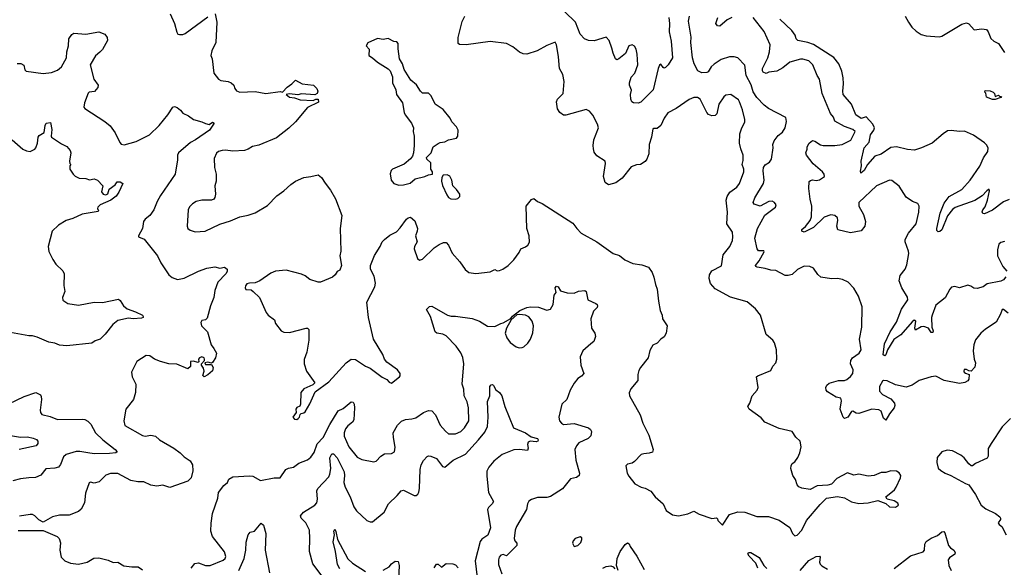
# Model space of a CAD drawing. Extents: x 2133489 to 2292442, y 756223 to 916462.
# Tile 305 of 463: x 2201778 to 2210083, y 890901 to 895516. Entities that reach past the tile are written whole.
import ezdxf

# ---------------------------------------------------------------- set-up
doc = ezdxf.new("R2010")
doc.units = 0

msp = doc.modelspace()

# ---------------------------------------------------------------- linework, layer by layer
at = {"layer": '0CON20XD'}
for points in [[(2207252.5, 895535), (2207258.6, 895485), (2207255.8, 895415), (2207274.2, 895335), (2207283.8, 895195), (2207246.7, 895135), (2207225, 895112.5), (2207215, 895107.5), (2207205, 895113.3), (2207185, 895140), (2207175, 895132.5), (2207163.8, 895106.2), (2207120, 894925), (2207017.7, 894822.3), (2206995, 894813.3), (2206955, 894816.7), (2206942.5, 894825), (2206932, 894845), (2206930.8, 894885), (2206938.3, 894921.7), (2206922.2, 894965), (2206921.5, 894985), (2206937, 895033), (2206965.8, 895065), (2206992.5, 895135), (2206986, 895225), (2206977.3, 895267.3), (2206965, 895292.5), (2206945, 895303.8), (2206916.7, 895295), (2206887.9, 895232.1), (2206832.5, 895185), (2206815, 895177.5), (2206803.3, 895185), (2206783, 895233), (2206773.3, 895275), (2206750.3, 895340.3), (2206725, 895368), (2206625, 895337.5), (2206575, 895340), (2206541.2, 895355), (2206505.8, 895395), (2206465, 895495.8), (2206375, 895582.5)], [(2203048, 895565), (2203084, 895485), (2203102.3, 895412.3), (2203112.5, 895395), (2203125, 895390), (2203155, 895390), (2203175, 895399.2), (2203365, 895541.2)], [(2203426.2, 895565), (2203440, 895495), (2203431.4, 895325), (2203398, 895255), (2203390, 895215), (2203400, 895185), (2203415.9, 895065.9), (2203455, 895013.8), (2203475, 895004), (2203535, 894996), (2203562.5, 894985), (2203583.3, 894965), (2203593.8, 894935), (2203607.3, 894917.3), (2203634.3, 894904.3), (2203765, 894910), (2203855, 894894), (2203975, 894911.2), (2203995, 894906.7), (2204035, 894948.8), (2204072.5, 894975), (2204105, 895007.5), (2204160, 894975), (2204255, 894964.3), (2204285.5, 894935.5), (2204293.1, 894915), (2204286, 894895), (2204266.2, 894883.8), (2204155, 894890.4), (2204125, 894883.8), (2204055, 894890), (2204026.7, 894885), (2204054, 894864), (2204095, 894858.9), (2204145, 894840.4), (2204253.9, 894836.1), (2204275, 894846), (2204295, 894846.2), (2204298.3, 894821.7), (2204205, 894776.2), (2204105, 894656.2), (2204047.9, 894602.1), (2203945, 894520), (2203795, 894458), (2203742.7, 894447.3), (2203705, 894424.2), (2203675, 894414.3), (2203575, 894407.7), (2203515, 894415.4), (2203487, 894413), (2203455.5, 894404.5), (2203438.3, 894391.7), (2203418.9, 894345), (2203421.7, 894271.7), (2203434.3, 894214.3), (2203434.3, 894155), (2203424.5, 894115), (2203430, 894045), (2203425, 894016.7), (2203415, 894004.3), (2203395, 893995.6), (2203315, 893994.6), (2203265, 893982.9), (2203235.3, 893964.7), (2203210.2, 893939.8), (2203200, 893915), (2203189.4, 893775), (2203197.5, 893755), (2203215, 893741.4), (2203258.3, 893728.3), (2203342.5, 893735), (2203467, 893793), (2203555, 893820), (2203635, 893856), (2203705, 893868.8), (2203765, 893888.8), (2203868.8, 893951.2), (2203947.3, 894032.7), (2204005, 894073.3), (2204065, 894126.7), (2204104.1, 894155.9), (2204175, 894186.2), (2204235, 894193.3), (2204295, 894210), (2204325, 894187.5), (2204355, 894137.5), (2204400.7, 894080.7), (2204441.2, 894005), (2204494, 893865), (2204482, 893755), (2204486.2, 893565), (2204477.5, 893525), (2204492.5, 893445), (2204477.5, 893405), (2204457, 893393), (2204437.5, 893365), (2204415, 893347.5), (2204315, 893303.3), (2204295, 893303.3), (2204225, 893326.2), (2204186.6, 893356.6), (2204155, 893372.5), (2204025, 893405.7), (2203935, 893395.7), (2203895, 893380.6), (2203804.5, 893315.5), (2203765, 893298), (2203715, 893296), (2203695, 893288.8), (2203683.9, 893273.9), (2203680, 893255), (2203685, 893243.3), (2203729.3, 893239.3), (2203747.5, 893225), (2203800, 893175), (2203857.7, 893047.7), (2203875, 893026.7), (2203926.2, 892986.2), (2203936.4, 892956.4), (2203984.2, 892894.2), (2204005, 892884), (2204055, 892880), (2204195, 892916.7), (2204206.1, 892916.1), (2204217.5, 892905), (2204215.9, 892814.1), (2204201.2, 892715), (2204177, 892653), (2204177.5, 892615), (2204197.5, 892555), (2204267.5, 892455), (2204250.7, 892439.3), (2204173.9, 892406.1), (2204150, 892375), (2204147.5, 892275), (2204140, 892260), (2204115, 892247.5), (2204107.5, 892235), (2204110, 892205), (2204082.5, 892165), (2204095, 892150), (2204115, 892147.5), (2204126.1, 892153.9), (2204137.5, 892165), (2204142.5, 892187.5), (2204151.7, 892198.3), (2204175, 892203.3), (2204185, 892212.5), (2204225, 892277.5), (2204270.7, 892379.3), (2204385, 892463.8), (2204532, 892625), (2204575, 892655.8), (2204611.7, 892651.7), (2204695, 892596), (2204735, 892578.8), (2204835, 892503.3), (2204874.1, 892484.1), (2204895, 892462.5), (2204913.6, 892453.6), (2204982.5, 892505), (2204987.5, 892515), (2204987.5, 892535), (2204963.3, 892565), (2204875, 892630), (2204853.8, 892655), (2204841.2, 892695), (2204763.6, 892823.6), (2204720, 893005), (2204706.2, 893135), (2204774.2, 893265), (2204780, 893295), (2204767.5, 893355), (2204737.1, 893415), (2204735.7, 893445), (2204771.1, 893528.9), (2204817.5, 893605), (2204835.8, 893644.2), (2204853.8, 893665), (2204899.1, 893700.9), (2204955, 893727.5), (2204988.3, 893761.7), (2205040.8, 893835), (2205055, 893847.1), (2205075, 893850.8), (2205112.3, 893822.3), (2205132, 893755), (2205131.4, 893735), (2205115.8, 893694.2), (2205129.2, 893645), (2205108, 893605), (2205104, 893585), (2205134.1, 893504.1), (2205150.7, 893490.7), (2205175, 893497.5), (2205275, 893593.1), (2205315, 893622.5), (2205352.4, 893637.6), (2205375, 893637.1), (2205395, 893616.7), (2205425, 893548.8), (2205491.2, 893475), (2205535, 893410), (2205566.1, 893386.1), (2205625, 893376.7), (2205745, 893391.2), (2205785, 893410), (2205805, 893400), (2205825, 893401.2), (2205852.5, 893415), (2205897.5, 893445), (2205945, 893491.2), (2205990, 893555), (2206004.3, 893585.7), (2206045, 893601.2), (2206063.3, 893615), (2206078.3, 893641.7), (2206075.8, 893695), (2206056.9, 893755), (2206050, 893945), (2206095, 894002), (2206115, 894010), (2206145, 893983.3), (2206185, 893966.7), (2206442.3, 893802.3), (2206476.1, 893756.1), (2206515, 893716.7), (2206647.5, 893645), (2206782.5, 893545), (2206838.3, 893528.3), (2206881.7, 893491.7), (2206950.5, 893460.5), (2207025, 893450.8), (2207080.8, 893430.8), (2207114.2, 893384.2), (2207128, 893345), (2207140, 893285), (2207155.8, 893245), (2207167.5, 893145), (2207180, 893065), (2207196, 893025), (2207200, 892995), (2207240, 892935), (2207231.2, 892875), (2207215, 892843.3), (2207185, 892823.3), (2207155, 892790), (2207118.3, 892771.7), (2207105.9, 892754.1), (2207093, 892727), (2207078, 892665), (2207013.8, 892585), (2207000.5, 892559.5), (2206992, 892525), (2206991.2, 892475), (2206933.3, 892405), (2206919.3, 892370.7), (2206921.2, 892345), (2207010.8, 892185), (2207034, 892115), (2207086, 892015), (2207122.5, 891895), (2207115, 891872.5), (2207088.3, 891861.7), (2207041.7, 891858.3), (2207019.3, 891850.7), (2206965, 891793.3), (2206945, 891780), (2206905, 891770), (2206890, 891755), (2206902.5, 891695), (2206915, 891670), (2206967.5, 891605), (2207020, 891575), (2207055, 891567.5), (2207103, 891543), (2207137.5, 891495), (2207206.1, 891436.1), (2207230.3, 891380.3), (2207285, 891342), (2207335.8, 891334.2), (2207415, 891352.5), (2207465, 891373.8), (2207508.3, 891348.3), (2207615, 891313.3), (2207655, 891317.5), (2207665, 891310), (2207667.5, 891295), (2207705, 891256.7), (2207765, 891346), (2207835, 891367.1), (2207895, 891365.6), (2207995, 891328.1), (2208095, 891328.6), (2208185, 891298), (2208275, 891237.5), (2208296.4, 891186.4), (2208315, 891167.5), (2208335, 891172.5), (2208375, 891213.8), (2208414, 891295), (2208528.6, 891431.4)], [(2208528.6, 891431.4), (2208582.5, 891485), (2208675, 891497.5), (2208735.7, 891485.7), (2208795, 891453.8), (2208855, 891440), (2208935, 891444), (2209015, 891463.3), (2209085, 891440), (2209115, 891410), (2209165, 891407.5), (2209190, 891425), (2209185, 891442.5), (2209155, 891460), (2209096.4, 891476.4), (2209083.3, 891495), (2209156.2, 891555), (2209170, 891575), (2209208.8, 891655), (2209210, 891675), (2209197.7, 891697.7), (2209175, 891710), (2209125, 891713.3), (2209085, 891701.2), (2209045, 891698.8), (2208985, 891673.8), (2208935, 891668.8), (2208855, 891686.7), (2208815, 891678.8), (2208761.7, 891698.3), (2208671.2, 891648.8), (2208625, 891602.5), (2208595, 891592.5), (2208505, 891586.7), (2208445, 891557.5), (2208375, 891566.7), (2208349.5, 891579.5), (2208336.7, 891595), (2208321.7, 891641.7), (2208300, 891675), (2208283.9, 891733.9), (2208286.2, 891755), (2208293.8, 891775), (2208315, 891790), (2208342.9, 891827.1), (2208358, 891865), (2208370.8, 891915), (2208362, 891965), (2208325, 891996.7), (2208294.2, 892044.2), (2208185, 892070.5), (2208064.2, 892124.2), (2208031.7, 892161.7), (2207930, 892235), (2207920, 892255), (2207936.7, 892285), (2207956.7, 892345), (2207997.5, 892395), (2208006.7, 892415), (2207993.8, 892505), (2208005, 892515.7), (2208115, 892560), (2208130, 892595), (2208155.7, 892624.3), (2208164.1, 892655.9), (2208160.8, 892735), (2208143.9, 892793.9), (2208130, 892815), (2208075, 892863.3), (2208027.5, 893025), (2207985, 893080), (2207915, 893138), (2207775, 893177.1), (2207645, 893246.9), (2207605, 893294), (2207594.3, 893335), (2207597.1, 893365), (2207615, 893400), (2207697, 893443), (2207711.4, 893535), (2207766.7, 893603.3), (2207790, 893655), (2207794.5, 893685.5), (2207791.1, 893725), (2207741.8, 893795), (2207747.5, 893895), (2207738.1, 893995), (2207745.8, 894025), (2207768.3, 894061.7), (2207825.8, 894105), (2207850.8, 894135), (2207885.6, 894234.4), (2207885.6, 894255), (2207871.2, 894295), (2207879.5, 894330.5), (2207880.8, 894375), (2207861.7, 894428.3), (2207848.8, 894475), (2207852, 894555), (2207865, 894597.5), (2207894, 894655), (2207895.8, 894674.2), (2207875.4, 894755.4), (2207850.8, 894825), (2207839.7, 894839.7), (2207775.9, 894885.9), (2207735, 894880), (2207716.2, 894865), (2207675.5, 894804.5), (2207658.6, 894721.4), (2207645, 894710), (2207615, 894706.7), (2207587.7, 894717.7), (2207575, 894733.3), (2207517.7, 894847.7), (2207495, 894859.5), (2207465, 894860.5), (2207425, 894842.5), (2207315, 894766.9), (2207245, 894730.6), (2207213.4, 894686.6), (2207185, 894624), (2207155, 894598.8), (2207125, 894600), (2207117.5, 894595), (2207107.1, 894525), (2207086.7, 894465), (2207083.8, 894385), (2207068.7, 894341.3), (2207055, 894321.2), (2207015, 894296), (2206981.7, 894291.7), (2206934.6, 894275.4), (2206860, 894180), (2206805, 894140.5), (2206745.6, 894125.6), (2206715.3, 894145.3), (2206701.1, 894195), (2206717.8, 894305), (2206715, 894322.5), (2206647.4, 894367.4), (2206625, 894398.8), (2206616.7, 894426.7), (2206614, 894455), (2206620.9, 894505), (2206660.8, 894605), (2206652.5, 894635), (2206612.2, 894712.2), (2206584.5, 894744.5), (2206555, 894758.1), (2206385, 894712.2), (2206365, 894711.9), (2206334.1, 894734.1), (2206315.4, 894765), (2206306.2, 894825), (2206314.5, 894845), (2206360.8, 894895), (2206369.2, 894995), (2206358.1, 895055), (2206330, 895105), (2206327.3, 895135), (2206323.3, 895205), (2206307.1, 895305), (2206295, 895326.7), (2206225, 895300), (2206142.5, 895255), (2206055, 895225.8), (2206025, 895228), (2205995, 895242), (2205938.6, 895288.6), (2205884.2, 895315.8), (2205745, 895332.9), (2205545, 895303.8), (2205486.7, 895306.7), (2205476.2, 895316.2), (2205477.5, 895365), (2205509.1, 895500.9), (2205534, 895545)], [(2210115, 893042), (2210075, 893073.3), (2210065, 893072.5), (2210052, 893035), (2210014.2, 892965.8), (2209925, 892907.5), (2209886.2, 892873.8), (2209841.4, 892818.6), (2209825.6, 892775), (2209821.5, 892725), (2209828.1, 892655), (2209841.4, 892625), (2209833.2, 892586.8), (2209805, 892553.3), (2209785, 892556), (2209765, 892569.4), (2209745, 892568.6), (2209741.1, 892555), (2209746, 892545), (2209755, 892536), (2209787.5, 892525), (2209785, 892487.5), (2209775, 892471.2), (2209750.8, 892459.2), (2209705, 892449.1), (2209575, 892474.4), (2209505, 892510.8), (2209465, 892505.6), (2209365, 892476.4), (2209305, 892435.6), (2209255, 892417.8), (2209165, 892437.5), (2209095, 892471.9), (2209064.4, 892475.6), (2209055, 892470), (2209030.8, 892425), (2209029.5, 892385), (2209055, 892358.1), (2209125, 892320), (2209155.8, 892285), (2209160.8, 892265), (2209154.2, 892245), (2209114.6, 892195.4), (2209085, 892140), (2209065, 892156.7), (2209045, 892217.5), (2209025, 892227.5), (2208965, 892234.4), (2208855, 892196.2), (2208835, 892200), (2208806.1, 892216.1), (2208795, 892213.3), (2208764, 892165), (2208735, 892155.8), (2208724.4, 892165), (2208699.2, 892235), (2208710.4, 892305), (2208705.3, 892325.3), (2208665, 892335.4), (2208591.2, 892381.2), (2208580, 892395), (2208578.5, 892415), (2208585.6, 892435), (2208605, 892452.2), (2208685, 892476.7), (2208735, 892476.7), (2208755, 892484.4), (2208785, 892507.8), (2208806.4, 892535), (2208807.9, 892565), (2208784.6, 892615), (2208789.1, 892645), (2208803.1, 892665), (2208860, 892705), (2208874.6, 892735), (2208860.9, 892825), (2208882.5, 892925), (2208883.8, 893095), (2208853.8, 893185), (2208813, 893253), (2208765, 893304), (2208717.6, 893327.6), (2208675, 893336.2), (2208625, 893332.5), (2208535.4, 893345.4), (2208509.5, 893369.5), (2208475, 893420.8), (2208443.6, 893436.4), (2208395, 893438.8), (2208339.7, 893410.3), (2208295, 893368.8), (2208260.5, 893359.5), (2208235, 893360), (2208155, 893403.1), (2208115, 893404.1), (2208065, 893419.8), (2207999.5, 893429.5), (2207988.1, 893435), (2207983.6, 893445), (2208015.2, 893484.8), (2208058.6, 893558.6), (2208055, 893567.1), (2208008.6, 893568.6), (2207997.5, 893585), (2207979.4, 893675), (2208000.6, 893755), (2208061.9, 893868.1), (2208152.5, 893935), (2208158.8, 893955), (2208145, 893976.7), (2208125, 893987.5), (2208097.5, 893985), (2208025, 893943.8), (2207972.5, 893962.5), (2207964, 893975), (2207977.8, 894015), (2208052, 894135), (2208058.8, 894165), (2208048.2, 894241.8), (2208050.9, 894269.1), (2208065, 894292.5), (2208103.4, 894316.6), (2208120.3, 894339.7), (2208132.5, 894435), (2208130.8, 894465), (2208142.5, 894495), (2208175, 894538.8), (2208211.7, 894568.3), (2208233.8, 894605), (2208247, 894657), (2208240.7, 894690.7), (2208095, 894768), (2208058.8, 894795), (2207995, 894861.1), (2207965, 894907.1), (2207947.5, 894967.5), (2207906.7, 895045), (2207894.2, 895134.2), (2207835.9, 895195.9), (2207803.9, 895203.9), (2207765, 895204), (2207695, 895180), (2207635, 895142), (2207611.7, 895118.3), (2207585, 895076.7), (2207575, 895071.2), (2207533, 895067), (2207498.8, 895085), (2207468.5, 895145), (2207452.7, 895195), (2207439.4, 895325), (2207441.7, 895368.3), (2207418, 895505), (2207426.4, 895546.4)], [(2207785, 895533.4), (2207746.8, 895515), (2207685, 895461.2), (2207663.8, 895463.8), (2207651, 895485), (2207665.8, 895535)], [(2208620.5, 893870.5), (2208565, 893850.8), (2208475, 893764.4), (2208395, 893724.1), (2208375.5, 893735), (2208375, 893746.9), (2208406.2, 893773.8), (2208446.5, 893825), (2208457.8, 893855), (2208460.8, 893945), (2208444.2, 894004.2), (2208434.3, 894094.3), (2208438.3, 894151.7), (2208448, 894162), (2208464.2, 894165.8), (2208495, 894161.4), (2208525, 894165.8), (2208566.2, 894195), (2208563.8, 894215), (2208548.8, 894235), (2208472, 894302), (2208414, 894375), (2208409.2, 894395), (2208420.8, 894425), (2208420.6, 894445), (2208436.7, 894475), (2208465, 894497.8), (2208485, 894492.9), (2208532.7, 894462.7), (2208555, 894455.2), (2208655, 894455.6), (2208714.3, 894465), (2208788.9, 894501.1), (2208823.8, 894575), (2208805, 894591.1), (2208735, 894616), (2208655, 894661.8), (2208643.4, 894693.4), (2208616.9, 894725), (2208548.1, 894895), (2208525.5, 895015), (2208505, 895046.2), (2208467.8, 895135), (2208435, 895168.1), (2208385, 895184.4), (2208365, 895183.3), (2208275, 895158.2), (2208215, 895110.5), (2208165, 895083.3), (2208095.8, 895074.2), (2208075, 895063.8), (2208050, 895075), (2208043.3, 895085), (2208042.7, 895105), (2208089.6, 895195), (2208103.5, 895245), (2208107.8, 895305), (2208057.3, 895417.3), (2207963.8, 895533.8)], [(2209474.5, 894475.5), (2209385, 894436), (2209325, 894417.5), (2209267.3, 894422.7), (2209175, 894443.5), (2209125, 894437.8), (2209045, 894384.2), (2208992, 894365), (2208930, 894295), (2208900.6, 894245), (2208873.3, 894223.3), (2208869.2, 894239.2), (2208879.1, 894285), (2208876.7, 894325), (2208900, 894435), (2208944, 894485), (2208955, 894544.4), (2208983.6, 894585), (2208989, 894605), (2208975.4, 894635.4), (2208917.4, 894697.4), (2208875, 894683.5), (2208831.5, 894715), (2208792.9, 894802.9), (2208724.5, 894885), (2208721.2, 894915), (2208727.8, 894975), (2208722.7, 895025), (2208712.1, 895082.1), (2208687.8, 895145), (2208645, 895196.4), (2208475, 895305.8), (2208425, 895324.7), (2208341.7, 895341.7), (2208328.9, 895355), (2208319.6, 895385), (2208292.2, 895425), (2208190.3, 895520.3)], [(2209248.1, 895545), (2209274.6, 895494.6), (2209303.2, 895453.2), (2209339.1, 895419.1), (2209382.7, 895392.7), (2209425, 895381.2), (2209535, 895372), (2209555, 895378), (2209725, 895478.6), (2209765, 895490.6), (2209785, 895482), (2209830, 895430), (2209895, 895438.8), (2209932.1, 895432.1), (2209947.1, 895415), (2209968.3, 895358.3), (2209994.3, 895334.3), (2210033.3, 895315), (2210085, 895238.8)], [(2201755.9, 895145.9), (2201787.5, 895147.5), (2201812, 895132), (2201822.3, 895092.3), (2201832, 895082), (2201975, 895064), (2202045, 895071.4), (2202098, 895092), (2202131.4, 895118.6), (2202173.1, 895195), (2202174.4, 895245), (2202190, 895295), (2202192.9, 895355), (2202218.3, 895391.7), (2202235, 895402.5), (2202335, 895394.2), (2202445, 895414), (2202495, 895395.4), (2202516, 895365), (2202518.8, 895341.2), (2202475.5, 895265), (2202455, 895243.8), (2202418.1, 895211.9), (2202373.6, 895135), (2202404.3, 895015), (2202439.2, 894965), (2202437.5, 894945), (2202409.3, 894910.7), (2202365, 894904.2), (2202355, 894896), (2202325.5, 894815), (2202319.7, 894779.7), (2202327.5, 894767.5), (2202495, 894659.4), (2202540.7, 894620.7), (2202582.7, 894562.7), (2202621.4, 894481.4), (2202635, 894466.7), (2202657.7, 894462.3), (2202760.3, 894489.7), (2202872, 894545), (2202954.5, 894625.5), (2203028.8, 894715), (2203070.3, 894779.7), (2203085, 894784), (2203105, 894775.8), (2203133.3, 894755), (2203155, 894727.5), (2203202.5, 894705), (2203245, 894676), (2203315.5, 894655.5), (2203345, 894640), (2203375.8, 894634.2), (2203405, 894651.2), (2203418, 894645), (2203380, 894585), (2203261.8, 894505), (2203217.7, 894482.3), (2203116.5, 894395), (2203108.9, 894375), (2203109.4, 894335), (2203088.6, 894215), (2202964.5, 894035.5), (2202936.2, 893985), (2202908.8, 893915), (2202874.3, 893865.7), (2202835, 893835.8), (2202821.9, 893815), (2202814.1, 893755.9), (2202780, 893695), (2202780, 893685), (2202826.4, 893666.4), (2202940, 893525), (2202968.3, 893468.3), (2203036.1, 893366.1), (2203065, 893343.3), (2203107.7, 893327.7), (2203165, 893336.9), (2203285, 893395.6), (2203355, 893420.8), (2203425, 893432.9), (2203465, 893423.1), (2203505, 893430.6), (2203528.2, 893415), (2203528.5, 893395), (2203515.6, 893375), (2203450, 893305), (2203422.9, 893235), (2203415.6, 893175), (2203388.1, 893105), (2203358.5, 893001.5), (2203345, 892987.5), (2203315, 892980.8), (2203304.4, 892965), (2203310, 892935), (2203363.3, 892885), (2203393.3, 892775), (2203416.7, 892745), (2203436.7, 892705), (2203428.8, 892665), (2203405, 892627.5), (2203395, 892620), (2203365, 892630), (2203340, 892625), (2203345, 892610), (2203395, 892610), (2203408.8, 892585), (2203405, 892557.5), (2203365, 892523.8), (2203335, 892507.5), (2203323, 892517), (2203333.3, 892555), (2203328.8, 892578.8), (2203310, 892605), (2203310, 892615), (2203337.5, 892642.5), (2203337.5, 892655), (2203332.5, 892665), (2203315, 892673.8), (2203293.3, 892665), (2203286.7, 892655), (2203287.5, 892632.5), (2203281.7, 892628.3), (2203243, 892637), (2203220, 892635), (2203217.5, 892592.5), (2203195, 892572.5), (2203102.3, 892612.3), (2203036.8, 892616.8), (2202964.5, 892634.5), (2202915, 892654), (2202875, 892683.3), (2202845, 892686.7), (2202766.2, 892635), (2202721.2, 892545), (2202726.2, 892505), (2202758.8, 892445), (2202755.8, 892375), (2202737.5, 892315), (2202674.2, 892235), (2202655.7, 892135), (2202665, 892096), (2202815, 892012), (2202835, 892006.2), (2202885, 892014), (2202922.5, 892005), (2202956.7, 891975), (2203078.8, 891905), (2203131.2, 891865), (2203165, 891832), (2203217, 891797), (2203236, 891765), (2203238.8, 891715), (2203224.1, 891655.9), (2203195, 891626), (2203045, 891574.2), (2202985, 891592.9), (2202935, 891585.5), (2202885, 891593.1), (2202825, 891620), (2202775, 891621.4), (2202715, 891632.5), (2202605, 891690.5), (2202545, 891692.5), (2202505, 891676.9), (2202448.9, 891621.1), (2202405, 891610), (2202375, 891617.5), (2202365, 891613.3), (2202333.1, 891525), (2202324.3, 891445.7), (2202295, 891390), (2202275, 891371.2), (2202195, 891340.8), (2202115, 891340.6), (2202055, 891327.1), (2201975, 891280), (2201939.7, 891299.7), (2201905.4, 891335.4), (2201885.4, 891345.4), (2201866.6, 891346.6), (2201775, 891331.5)], [(2204975, 894122), (2205015, 894124.2), (2205072.7, 894137.3), (2205115, 894176.2), (2205195.8, 894194.2), (2205225, 894210), (2205260, 894215), (2205260, 894235), (2205246.7, 894255), (2205245, 894310), (2205211.7, 894341.7), (2205210, 894355), (2205247.5, 894395), (2205266.7, 894445), (2205307.7, 894472.3), (2205325, 894481.2), (2205365, 894486.7), (2205395.9, 894504.1), (2205463, 894517), (2205472.5, 894535), (2205477.5, 894585), (2205463.6, 894613.6), (2205424.2, 894654.2), (2205408.8, 894685), (2205349.7, 894759.7), (2205283.3, 894805), (2205250, 894875), (2205225, 894896.2), (2205175, 894897.5), (2205157.5, 894915), (2205125.9, 894965.9), (2205077.7, 895007.7), (2205020, 895095), (2205006.2, 895145), (2204982.5, 895185), (2204969.3, 895269.3), (2204970, 895315), (2204958.3, 895328.3), (2204933.6, 895333.6), (2204885, 895357.5), (2204845, 895350), (2204795, 895356.7), (2204715, 895320), (2204700, 895295), (2204726.4, 895266.4), (2204723.3, 895215), (2204755, 895193.3), (2204795, 895157.5), (2204885, 895102.5), (2204902.5, 895085), (2204923.3, 895035), (2204923.8, 894985), (2204951.2, 894925), (2204956.7, 894885), (2205007.5, 894815), (2205021.2, 894735), (2205030, 894715), (2205083.8, 894645), (2205098.8, 894605), (2205096.7, 894575), (2205106.2, 894535), (2205105.9, 894455.9), (2205100, 894395), (2205090, 894365), (2205075, 894343.3), (2205020.5, 894299.5), (2204923.6, 894256.4), (2204912.5, 894245), (2204903.6, 894216.4), (2204910, 894165), (2204932.5, 894135), (2204975, 894122)], [(2210005, 894843.3), (2209985, 894843.3), (2209933.3, 894863.3), (2209927, 894897), (2209920, 894905), (2209921.7, 894918.3), (2209965, 894916.7), (2209990, 894905), (2210000, 894895), (2210005, 894870), (2210035, 894880), (2210041.7, 894871.7), (2210058.3, 894868.3), (2210055, 894860), (2210005, 894843.3)], [(2201715, 894503.3), (2201805, 894426.2), (2201835, 894410), (2201865.8, 894404.2), (2201905, 894424), (2201915, 894436.7), (2201927.1, 894475), (2201933.1, 894525), (2201941.1, 894538.9), (2201984, 894565), (2201993.8, 894625), (2202002.5, 894645), (2202038.3, 894648.3), (2202048.3, 894591.7), (2202042.5, 894535), (2202047.5, 894525), (2202129.3, 894469.3), (2202175, 894446.7), (2202204, 894415), (2202208, 894395), (2202197.5, 894325), (2202200, 894305), (2202210, 894295), (2202200, 894285), (2202200, 894255), (2202227.5, 894215), (2202245, 894197.5), (2202280.7, 894180.7), (2202335, 894176.7), (2202366.4, 894166.4), (2202405.9, 894174.1), (2202433.6, 894163.6), (2202480, 894115), (2202468.8, 894065), (2202482.5, 894045), (2202505, 894040), (2202521.2, 894048.8), (2202533.4, 894086.6), (2202583.8, 894125), (2202600.3, 894149.7), (2202625, 894150), (2202646.7, 894136.7), (2202615, 894063.8), (2202591.3, 894028.7), (2202545.5, 893994.5), (2202455.7, 893955), (2202436, 893935), (2202433.8, 893925), (2202443.3, 893905), (2202439.2, 893900.8), (2202305, 893876.8), (2202225, 893840.9), (2202170, 893825), (2202104.4, 893785), (2202052.9, 893735), (2202017.5, 893605), (2202023.4, 893563.4), (2202058, 893495), (2202083.8, 893455), (2202140.5, 893400.5), (2202152, 893375), (2202150, 893275), (2202157.5, 893225), (2202139.2, 893175), (2202141.2, 893151.2), (2202185, 893123.8), (2202275, 893110.8), (2202405, 893134.3), (2202475, 893132.9), (2202611.2, 893161.2), (2202625, 893150), (2202654, 893105), (2202685, 893078), (2202753.3, 893055), (2202812.5, 893025), (2202820, 893015), (2202820, 893005), (2202805, 893000), (2202735, 892994.3), (2202695, 893002), (2202605, 892981.4), (2202563.6, 892946.4), (2202500, 892865), (2202457.3, 892822.7), (2202415, 892810), (2202385, 892790), (2202175, 892768.1), (2202115, 892774.2), (2202075, 892789.2), (2202025, 892798.1), (2201925, 892841.9), (2201885, 892852.9), (2201855, 892852.9), (2201605, 892895.6)], [(2210125, 894000), (2210075, 893980.8), (2209985, 893912.2), (2209915, 893880.8), (2209902.5, 893882.5), (2209895.8, 893895.8), (2209902.5, 893915), (2209921.7, 893938.3), (2209941.9, 893995), (2209958.8, 894075), (2209955, 894086.7), (2209935, 894074.2), (2209897.2, 894032.8), (2209835, 893991.2), (2209667.9, 893932.1), (2209645, 893915.8), (2209605, 893862), (2209555.9, 893744.1), (2209540.3, 893729.7), (2209525, 893727.5), (2209515, 893740), (2209513.6, 893755), (2209542.3, 893885), (2209575, 893969.2), (2209619.2, 894025), (2209724.6, 894085.4), (2209795.3, 894164.7), (2209877.4, 894282.6), (2209908.2, 894351.8), (2209944.3, 894405), (2209946.9, 894435), (2209932.4, 894462.4), (2209915, 894478), (2209822, 894542), (2209746.4, 894576.4), (2209705, 894573.9), (2209635, 894583.5), (2209605, 894578.4), (2209566.5, 894555), (2209474.5, 894475.5)], [(2205455, 894003.3), (2205475, 894010), (2205490, 894025), (2205490, 894045), (2205462.5, 894085), (2205432.5, 894115), (2205422.5, 894165), (2205405, 894197.5), (2205385, 894210), (2205350, 894205), (2205337.5, 894185), (2205336.7, 894155), (2205345, 894120), (2205380.5, 894040.5), (2205395, 894017.5), (2205415, 894007.5), (2205455, 894003.3)], [(2210095, 893348), (2210076.8, 893323.2), (2210055, 893313.3), (2209938.8, 893291.2), (2209903.9, 893266.1), (2209855, 893252), (2209825, 893253.3), (2209800.7, 893270.7), (2209775, 893278), (2209706.1, 893256.1), (2209665, 893268.8), (2209638.8, 893261.2), (2209624.3, 893245.7), (2209585, 893172), (2209505, 893111.2), (2209474.7, 893025.3), (2209469.2, 893005), (2209471.9, 892925), (2209483.3, 892895), (2209481.2, 892878.8), (2209465, 892880.5), (2209444.3, 892915), (2209405, 892930.3), (2209382, 892928), (2209335, 892900), (2209328.8, 892915), (2209337.1, 892975), (2209323.8, 892985), (2209305, 892970.8), (2209209.2, 892860.7), (2209150.2, 892819.8), (2209098.9, 892735), (2209085, 892692.5), (2209074.2, 892684.2), (2209061.9, 892691.9), (2209071.8, 892785), (2209120, 892885), (2209172.6, 892967.4), (2209214.8, 893075.2), (2209268.1, 893155), (2209267.8, 893177.8), (2209220, 893255), (2209195.4, 893315), (2209205, 893360), (2209245.6, 893415), (2209261.2, 893451.2), (2209278.9, 893545), (2209276.4, 893566.4), (2209245.6, 893645), (2209245.6, 893665), (2209275, 893718), (2209340.6, 893795), (2209361.9, 893895), (2209364, 893945), (2209355, 893966.7), (2209307.5, 893985), (2209255, 894020), (2209195, 894113.3), (2209135, 894160), (2209115, 894163.8), (2209005, 894115.6), (2208856, 893975), (2208857.1, 893945), (2208896.4, 893875), (2208912, 893815), (2208907.5, 893775), (2208875, 893737.5), (2208785, 893718.8), (2208680, 893745), (2208671.2, 893775), (2208680, 893825), (2208676.7, 893845), (2208652.5, 893865), (2208620.5, 893870.5)], [(2210085, 893645.8), (2210055, 893638.8), (2210037, 893623), (2210024.5, 893575.5), (2210026.2, 893525), (2210070, 893435), (2210105.4, 893395.4)], [(2205286.4, 892186.4), (2205325, 892100), (2205368.3, 892048.3), (2205395, 892026.2), (2205455, 892025.7), (2205498, 892045), (2205529.2, 892075), (2205565.6, 892135), (2205564.5, 892245), (2205553.5, 892295), (2205528.4, 892345), (2205523.3, 892403.3), (2205510, 892445), (2205525.3, 892615), (2205515, 892670), (2205497.7, 892707.7), (2205459.5, 892765), (2205375, 892850.8), (2205347.5, 892865), (2205295.6, 892875.6), (2205282, 892885), (2205244, 893015), (2205210, 893075), (2205235, 893098), (2205255, 893101.2), (2205387.2, 893027.2), (2205417.6, 893017.6), (2205453.3, 893016.7), (2205595, 892998.6), (2205655, 892974.2), (2205725, 892932), (2205785, 892929.2), (2205835, 892956.7), (2205855, 892960), (2205921.7, 892998.3), (2205935, 893016.7), (2205996.7, 893065), (2206055, 893090.8), (2206087.3, 893097.3), (2206153.8, 893093.8), (2206225, 893067.5), (2206255, 893077.5), (2206276.7, 893115), (2206287.5, 893195), (2206303, 893217), (2206294.2, 893255.8), (2206305, 893270.8), (2206320.8, 893265), (2206340, 893230), (2206395, 893214.5), (2206455, 893210), (2206490.4, 893229.6), (2206544.4, 893234.4), (2206555.8, 893225), (2206570, 893155), (2206637.5, 893125), (2206650, 893115), (2206652.5, 893105), (2206649.3, 893090.7), (2206619.3, 893060.7), (2206596.7, 892995), (2206601.2, 892915), (2206630, 892875), (2206636.2, 892845), (2206620, 892805), (2206595, 892783.3), (2206528.8, 892725), (2206506.7, 892675), (2206510, 892605), (2206536.7, 892535), (2206516.8, 892513.2), (2206485, 892493.3), (2206455.9, 892454.1), (2206421.2, 892395), (2206393.6, 892316.4), (2206350, 892275), (2206326.2, 892165), (2206331.2, 892135), (2206346.7, 892115), (2206365, 892104), (2206455, 892114), (2206576.2, 892075), (2206593, 892063), (2206601.2, 892045), (2206595, 892010), (2206573.2, 891986.8), (2206495, 891950.8), (2206475, 891926), (2206461.5, 891895), (2206470, 891805), (2206500.9, 891695), (2206496.2, 891673.8), (2206475, 891656.5), (2206425, 891645.6), (2206357.2, 891562.8), (2206255, 891497.1), (2206225, 891489.2), (2206145, 891488.5), (2206095, 891473.1), (2206073, 891457), (2206060.6, 891435), (2206051.7, 891388.3), (2205967.1, 891245), (2205957.1, 891215), (2205948.8, 891145), (2205953.8, 891125), (2205971.2, 891105), (2205971.2, 891085), (2205885, 890998.8), (2205855, 891008.6), (2205835, 891004.3), (2205821.5, 890985), (2205816.7, 890965), (2205817.5, 890925), (2205844.2, 890845)], [(2205991.7, 892751.7), (2206015, 892753.3), (2206030.7, 892759.3), (2206065, 892790), (2206086, 892825), (2206106.1, 892876.1), (2206111.2, 892935), (2206100, 892975), (2206071.7, 893011.7), (2206045, 893026.7), (2205995, 893031.2), (2205972.5, 893027.5), (2205922.5, 892987.5), (2205883.3, 892915), (2205873.3, 892875), (2205886.7, 892835), (2205916.1, 892796.1), (2205965, 892760), (2205991.7, 892751.7)], [(2204345, 890803.8), (2204249.6, 890929.6), (2204222.2, 891035), (2204226.5, 891145), (2204222.5, 891215), (2204191.4, 891275), (2204150.8, 891315), (2204147.5, 891335), (2204173, 891367), (2204266, 891425), (2204285.5, 891444.5), (2204291.1, 891475), (2204284.2, 891545), (2204292, 891565), (2204385.6, 891664.4), (2204394.3, 891685), (2204402, 891735), (2204393.6, 891823.6), (2204411.7, 891858.3), (2204425, 891857.5), (2204455, 891824), (2204514.5, 891705), (2204518.4, 891675), (2204511.5, 891615), (2204522.9, 891575), (2204564.4, 891495), (2204595, 891410), (2204617.6, 891377.6), (2204705, 891296), (2204735, 891283.8), (2204755, 891283.8), (2204851.2, 891365), (2204888.1, 891435), (2204961.9, 891505), (2204995, 891545.8), (2205015, 891550.8), (2205105, 891507.5), (2205122.7, 891507.3), (2205135, 891516.2), (2205145.5, 891534.5), (2205151.1, 891565), (2205156.2, 891725), (2205164.6, 891765), (2205185, 891801.2), (2205215.9, 891834.1), (2205225, 891840), (2205245, 891838), (2205295, 891816.9), (2205345, 891750), (2205365, 891744.3), (2205435, 891804.5), (2205539.4, 891855), (2205647.5, 891975), (2205701.3, 892038.7), (2205723.5, 892086.5), (2205730, 892165), (2205722.7, 892297.3), (2205743.3, 892345), (2205744.2, 892425), (2205755, 892440), (2205765, 892441.2), (2205775, 892433.8), (2205795.5, 892395.5), (2205825.4, 892375.4), (2205845, 892346.2), (2205870.8, 892255), (2205942.3, 892075), (2206043.1, 892033.1), (2206091.5, 892001.5), (2206145, 891985.5), (2206151.4, 891975), (2206147.5, 891965), (2206135, 891959.4), (2206085, 891964), (2206066.7, 891955), (2206060, 891935), (2206066.2, 891905), (2206060, 891885), (2205995, 891894), (2205945, 891890), (2205848.9, 891851.1), (2205778.6, 891795), (2205734.5, 891745), (2205718.6, 891711.4), (2205718, 891668), (2205731.4, 891531.4), (2205773.8, 891455), (2205763.8, 891435), (2205731.2, 891405), (2205722.7, 891387.3), (2205750.5, 891235), (2205726.9, 891173.1), (2205675, 891137.1), (2205662.1, 891117.9), (2205618.8, 890955), (2205637.2, 890815)], [(2201685, 892280), (2201815, 892339.4), (2201915, 892374), (2201953.3, 892355), (2201959.7, 892339.7), (2201962, 892315), (2201950, 892225), (2201952.5, 892205), (2201965, 892190), (2202035, 892172.9), (2202096.8, 892146.8), (2202305, 892150.8), (2202327.3, 892147.3), (2202353.2, 892133.2), (2202377.6, 892107.6), (2202418.6, 892035), (2202477.8, 891975), (2202582, 891895), (2202600, 891875), (2202590, 891865), (2202535, 891859.5), (2202405, 891856.4), (2202353, 891867), (2202285, 891878.1), (2202253.4, 891876.6), (2202168.7, 891851.3), (2202146.8, 891833.2), (2202123, 891767), (2202105, 891746.2), (2202075, 891736.2), (2201998.8, 891731.2), (2201955, 891677.5), (2201912.3, 891657.7), (2201855, 891655.7), (2201785, 891646.5), (2201720.2, 891629.8)], [(2203223.3, 890895), (2203255, 890932.5), (2203285, 890938.9), (2203345, 890916.9), (2203385, 890917.5), (2203495, 890961.9), (2203511.4, 890975), (2203518, 890992), (2203505, 891030), (2203405, 891160), (2203390.8, 891205), (2203392.1, 891272.1), (2203405.5, 891354.5), (2203448.6, 891485), (2203455, 891532.5), (2203500.2, 891589.8), (2203531.2, 891615), (2203541.2, 891645), (2203575, 891664), (2203715, 891672.5), (2203745, 891669.2), (2203808.3, 891631.7), (2203925, 891656), (2203975, 891654.2), (2204023.8, 891725), (2204045, 891736.7), (2204086.3, 891743.7), (2204131.2, 891778.8), (2204205, 891805.8), (2204235, 891828), (2204261.7, 891868.3), (2204287.2, 891942.8), (2204337.3, 891995), (2204392.7, 892105), (2204465, 892219.4), (2204505, 892240), (2204575, 892296), (2204591.7, 892291.7), (2204600, 892275), (2204602.5, 892245), (2204595.6, 892145), (2204584.2, 892125), (2204545, 892094.3), (2204525, 892067.5), (2204513.9, 892035), (2204515.5, 892005), (2204553.5, 891915), (2204625, 891829.2), (2204665, 891808.6), (2204765, 891790), (2204783.6, 891796.4), (2204822.7, 891837.3), (2204855, 891856.2), (2204915, 891860), (2204938.8, 891875), (2204945.5, 891914.5), (2204930.3, 891995), (2204928.8, 892035), (2204965, 892098.6), (2204998.8, 892131.2), (2205032.2, 892147.8), (2205085, 892151.2), (2205118.2, 892161.8), (2205185.4, 892204.6), (2205225, 892221.9), (2205255, 892218.6), (2205286.4, 892186.4)], [(2210135.9, 892154.1), (2210064.2, 892085.8), (2209972.5, 891945), (2209948.3, 891901.7), (2209947, 891837), (2209939.3, 891820.7), (2209840, 891775), (2209815, 891757.5), (2209805, 891757.5), (2209783.6, 891773.6), (2209743.9, 891823.9), (2209715.8, 891845.8), (2209645, 891881.2), (2209600.5, 891889.5), (2209555, 891873.3), (2209516.7, 891825), (2209513.8, 891785), (2209526.4, 891736.4), (2209546.4, 891716.4), (2209584.1, 891694.1), (2209632.5, 891675), (2209755, 891606.7), (2209785, 891596.7), (2209841.2, 891515), (2209886.7, 891425), (2209926.2, 891395), (2210008.8, 891355), (2210046.7, 891325), (2210052.5, 891315), (2210050, 891305), (2210032.5, 891275), (2210040.7, 891260.7), (2210063.6, 891243.6), (2210097.5, 891175)], [(2201683.8, 892013.8), (2201785, 891998.2), (2201845, 892000.9), (2201890.5, 891989.5), (2201918.7, 891978.7), (2201931.2, 891965), (2201931.2, 891945), (2201915.8, 891925), (2201772.9, 891895)], [(2203627.7, 890875), (2203672.1, 890975), (2203685.5, 891045), (2203687, 891113), (2203706.2, 891175), (2203721.7, 891198.3), (2203757.5, 891205), (2203815, 891272.5), (2203833.3, 891255), (2203853.1, 891185), (2203847.7, 891045), (2203885.4, 890855.4)], [(2201765, 891211.5), (2201975, 891212), (2202095, 891161.2), (2202111.2, 891145), (2202123, 891107), (2202116.7, 891045), (2202127.5, 890985), (2202157.5, 890955), (2202205, 890936), (2202275, 890926.2), (2202345.8, 890944.2), (2202402.7, 890977.3), (2202445, 890981.2), (2202525, 890962), (2202565, 890941.2), (2202605, 890943.8), (2202655, 890914), (2202725, 890904.2), (2202776, 890906), (2202815, 890880)], [(2204478.1, 890888.1), (2204459.2, 890925), (2204442.9, 891035), (2204422.1, 891115), (2204432.5, 891175), (2204428, 891205), (2204435, 891223.3), (2204445, 891202.5), (2204459.5, 891135), (2204545, 890973.5), (2204584.8, 890934.8), (2204695, 890866.5)], [(2209155, 890890.8), (2209292.6, 890997.4), (2209399.3, 891030.7), (2209409.6, 891045), (2209413.6, 891095), (2209425, 891118.1), (2209465, 891145.5), (2209520.4, 891169.6), (2209555, 891198.8), (2209573.3, 891203.3), (2209581.7, 891191.7), (2209612, 891085), (2209628.8, 891065), (2209658, 891045), (2209668.6, 891025), (2209665, 891012), (2209619.7, 890980.3), (2209608.8, 890965), (2209614, 890915), (2209634.2, 890875)], [(2206455, 891077.5), (2206485, 891083.8), (2206510.5, 891109.5), (2206520, 891135), (2206520, 891150), (2206506.4, 891156.4), (2206463.3, 891145), (2206446.7, 891125), (2206440, 891105), (2206455, 891077.5)], [(2206826.2, 890875), (2206812.5, 890915), (2206818, 890975), (2206842.5, 891035), (2206885, 891093.3), (2206905, 891106.7), (2206918.3, 891098.3), (2206926.7, 891075), (2206984.1, 890994.1), (2207045, 890882.5)], [(2208004, 890895), (2207986.9, 890935), (2207931.9, 890995), (2207921.2, 891015), (2207925, 891026.7), (2207945, 891026.2), (2208014.3, 890984.3), (2208055.3, 890915), (2208081.3, 890891.3)], [(2204845, 890877.8), (2204894.6, 890905.4), (2204915, 890931.2), (2204945, 890952.5), (2204969.3, 890949.3), (2204979.2, 890915), (2204971.1, 890735)], [(2205272.9, 890897.1), (2205295, 890928.1), (2205306.9, 890926.9), (2205335, 890901.2), (2205375, 890932.9), (2205430.1, 890930.1), (2205455, 890921.8), (2205477.5, 890897.5)], [(2208360, 890875), (2208435, 890959.4), (2208495, 890991.4), (2208523.6, 890993.6), (2208528.8, 890985), (2208524.2, 890945), (2208528.8, 890928.8), (2208543.4, 890913.4), (2208592, 890885)], [(2206695.7, 890894.3), (2206725, 890908.8), (2206763, 890913), (2206783.6, 890903.6), (2206797, 890887)]]:
    msp.add_lwpolyline(points, dxfattribs=at)

doc.saveas('drawing.dxf')
